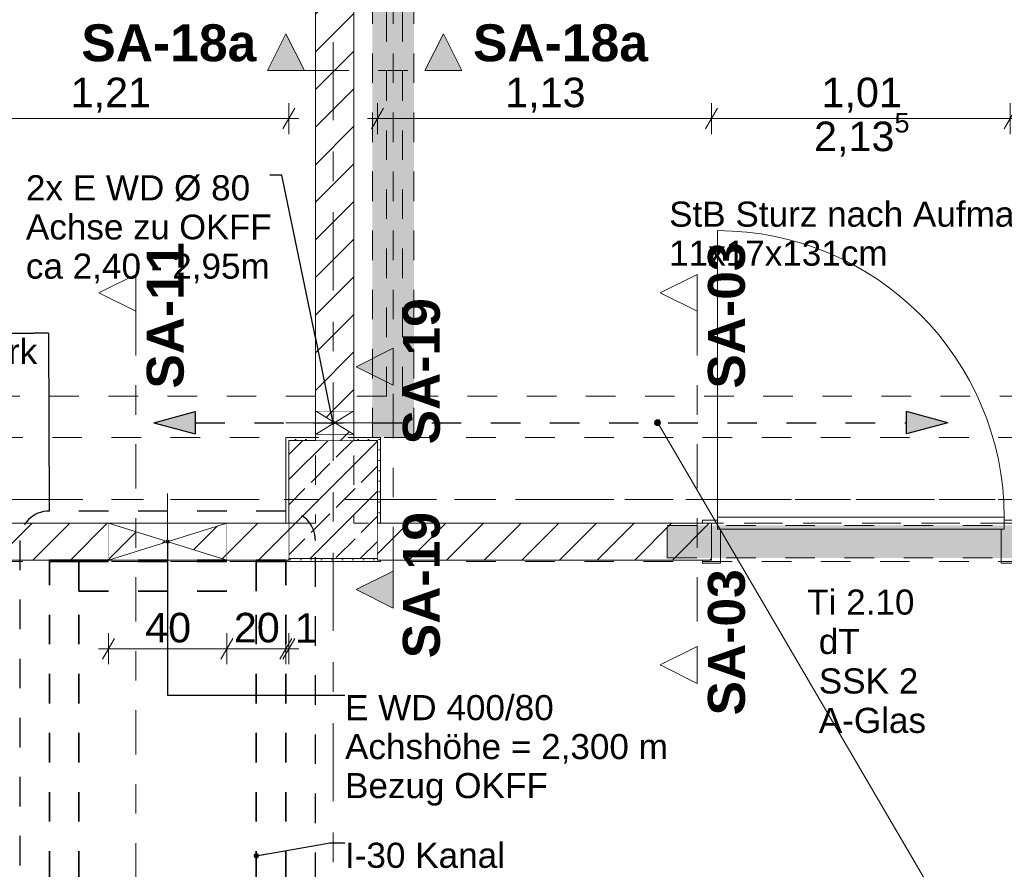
# Model space of a CAD drawing. Header units: metres. Extents: x -4 to 100, y -11 to 17.
# Tile 318 of 656: x 17.47 to 20.8, y 7.05 to 9.92. Entities that reach past the tile are written whole.
import ezdxf

# ---------------------------------------------------------------- set-up
doc = ezdxf.new("R2010")
doc.units = ezdxf.units.M
doc.header["$MEASUREMENT"] = 0
for name, pattern in [('Achse', [0.2, 0.1, -0.05, 0, -0.05]), ('Punktlinie eng', [0.0375, 0.0125, -0.025]), ('Schnittlinie', [0.3, 0.15, -0.075, 0, -0.075]), ('Strichlinie doppelt', [0.546806, 0.264583, -0.105833, 0.070556, -0.105833]), ('Strichlinie eng', [0.115, 0.075, -0.04]), ('Untersicht', [0.1, 0.075, -0.025]), ('Wipeout_Contour', [1, 0, -1])]:
    doc.linetypes.add(name, pattern=pattern)
for name, color, linetype in [('152 - Bemaßung_ Beschriftung.Ausbau', 7, 'Continuous'), ('203 - Marker.Schnitt - Ausbaudetail SA', 7, 'Continuous'), ('208 - Marker.Detail', 7, 'Continuous'), ('451 - Universal.Achsen Raster', 7, 'Continuous'), ('605 - Struktur.Wand Innen', 7, 'Continuous'), ('607 - Struktur.Stütze', 7, 'Continuous'), ('608 - Struktur.Träger', 7, 'Continuous'), ('612 - Struktur.Stahlbau', 7, 'Continuous'), ('650 - Abdeckung.Fußboden Aufbau', 7, 'Continuous'), ('Abbruch_605 - Struktur.Wand Innen', 7, 'Continuous'), ('Neubau_152 - Bemaßung_ Beschriftung.Ausbau', 7, 'Continuous'), ('Neubau_605 - Struktur.Wand Innen', 7, 'Continuous'), ('Neubau_612 - Struktur.Stahlbau', 7, 'Continuous'), ('Neubau_615 - Struktur.Sturz', 7, 'Continuous'), ('Neubau_653 - Abdeckung.TB Verkofferung', 7, 'Continuous')]:
    doc.layers.add(name, color=color, linetype=linetype)
doc.styles.add('ERSTELLTER_STIL_1', font='txt')
doc.styles.add('ERSTELLTER_STIL_2', font='txt')
doc.linetypes.add('Abbruch 1', pattern='A,0,[1,2022.0244.A_L5A-PL02.03_iC_Grundriss 1.OG1.Shx,S=0.001984,R=0,X=0,Y=0],-0.25,0', length=0.25)
doc.dimstyles.new('ERSTELLTER_STIL__5', dxfattribs={"dimtxt": 0.1, "dimasz": 0.0532, "dimexe": 0.18, "dimexo": 0.0625, "dimgap": 0, "dimtad": 1, "dimtih": 1, "dimtoh": 1, "dimzin": 0, "dimdsep": 46, "dimtxsty": 'ERSTELLTER_STIL_2', "dimblk": 'ARROWHEAD_2', "dimblk1": 'ARROWHEAD_2', "dimblk2": 'ARROWHEAD_2', "dimcen": 0.09, "dimse1": 1, "dimse2": 1, "dimclrd": 7, "dimclre": 7, "dimclrt": 7, "dimazin": 0, "dimtfac": 1, "dimtdec": 4, "dimtmove": 0, "dimatfit": 3, "dimfxl": 1, "dimtolj": 1, "dimtzin": 0, "dimarcsym": 0})
doc.dimstyles.new('ERSTELLTER_STIL__8', dxfattribs={"dimtxt": 0.18, "dimasz": 0.03648, "dimexe": 0.18, "dimexo": 0.0625, "dimgap": 0, "dimtad": 0, "dimtih": 1, "dimtoh": 1, "dimdec": 4, "dimzin": 0, "dimdsep": 46, "dimcen": 0.09, "dimadec": 0, "dimazin": 0, "dimtfac": 1, "dimtdec": 4, "dimtmove": 0, "dimatfit": 3, "dimldrblk": 'ARROWHEAD_11', "dimfxl": 1, "dimtolj": 1, "dimtzin": 0, "dimarcsym": 0})
doc.dimstyles.new('ERSTELLTER_STIL__9', dxfattribs={"dimtxt": 0.18, "dimasz": 0.02736, "dimexe": 0.18, "dimexo": 0.0625, "dimgap": 0, "dimtad": 0, "dimtih": 1, "dimtoh": 1, "dimdec": 4, "dimzin": 0, "dimdsep": 46, "dimcen": 0.09, "dimadec": 0, "dimazin": 0, "dimtfac": 1, "dimtdec": 4, "dimtmove": 0, "dimatfit": 3, "dimldrblk": 'ARROWHEAD_11', "dimfxl": 1, "dimtolj": 1, "dimtzin": 0, "dimarcsym": 0})
pattern_1 = [(45, (0, 0), (-0.01767767, 0.01767767), [0, -0.025])]
pattern_2 = [(45, (0, 0), (-0.0636396, 0.0636396), [])]

# ---------------------------------------------------------------- blocks, each defined once
blk = doc.blocks.new('*D228')
at = {"layer": '152 - Bemaßung_ Beschriftung.Ausbau', "color": 7, "linetype": 'Continuous', "lineweight": 5}
for p, q in [((17.7902, 7.83), (17.7498, 7.76)), ((17.77, 7.7425), (17.77, 7.8475)), ((18.1902, 7.83), (18.1498, 7.76)), ((18.17, 7.7425), (18.17, 7.8475)), ((17.7358, 7.795), (17.77, 7.795)), ((17.77, 7.795), (18.17, 7.795))]:
    blk.add_line(p, q, dxfattribs=at)
at = {"layer": '152 - Bemaßung_ Beschriftung.Ausbau', "color": 7, "lineweight": 5, "insert": (17.8941, 7.815), "char_height": 0.1, "attachment_point": 7, "style": 'ERSTELLTER_STIL_2'}
blk.add_mtext('\\A1;{\\pql;\\fArial|b0|i0|c0|p38;40}', dxfattribs=at)
blk = doc.blocks.new('ARROWHEAD_2')
at = {"color": 0, "linetype": 'Continuous', "lineweight": 0}
for p, q in [((-0.378, -0.655), (0.378, 0.655)), ((0, 0), (-1, 0))]:
    blk.add_line(p, q, dxfattribs=at)
blk = doc.blocks.new('*D229')
at = {"layer": '152 - Bemaßung_ Beschriftung.Ausbau', "color": 7, "linetype": 'Continuous', "lineweight": 5}
for p, q in [((18.1902, 7.83), (18.1498, 7.76)), ((18.17, 7.7425), (18.17, 7.8475)), ((18.3498, 7.76), (18.3902, 7.83)), ((18.4002, 7.83), (18.3598, 7.76)), ((18.37, 7.7425), (18.37, 7.8475)), ((18.17, 7.795), (18.37, 7.795))]:
    blk.add_line(p, q, dxfattribs=at)
at = {"layer": '152 - Bemaßung_ Beschriftung.Ausbau', "color": 7, "lineweight": 5, "insert": (18.1941, 7.815), "char_height": 0.1, "attachment_point": 7, "style": 'ERSTELLTER_STIL_2'}
blk.add_mtext('\\A1;{\\pql;\\fArial|b0|i0|c0|p38;20}', dxfattribs=at)
blk = doc.blocks.new('*D230')
at = {"layer": '152 - Bemaßung_ Beschriftung.Ausbau', "color": 7, "linetype": 'Continuous', "lineweight": 5}
for p, q in [((18.3498, 7.76), (18.3902, 7.83)), ((18.4002, 7.83), (18.3598, 7.76)), ((18.37, 7.7425), (18.37, 7.8475)), ((18.38, 7.7425), (18.38, 7.8475)), ((18.37, 7.795), (18.38, 7.795)), ((18.38, 7.795), (18.4142, 7.795))]:
    blk.add_line(p, q, dxfattribs=at)
at = {"layer": '152 - Bemaßung_ Beschriftung.Ausbau', "color": 7, "lineweight": 5, "insert": (18.4002, 7.815), "char_height": 0.1, "attachment_point": 7, "style": 'ERSTELLTER_STIL_2'}
blk.add_mtext('\\A1;{\\pql;\\fArial|b0|i0|c0|p38;1}', dxfattribs=at)
blk = doc.blocks.new('ARROWHEAD_11')
at = {"color": 0, "linetype": 'Continuous', "lineweight": 0}
blk.add_line((0, 0), (-1, 0), dxfattribs=at)
at = {"color": 0, "linetype": 'Continuous', "lineweight": 0, "const_width": 0.25, "flags": 128}
blk.add_lwpolyline([(-0.125, 0, 1), (0.125, 0, 1)], format="xyb", close=True, dxfattribs=at)
blk = doc.blocks.new('*D598')
at = {"layer": '152 - Bemaßung_ Beschriftung.Ausbau', "color": 7, "linetype": 'Continuous', "lineweight": 5}
for p, q in [((17.17, 9.5369), (17.17, 9.6419)), ((18.38, 9.5369), (18.38, 9.6419)), ((17.1902, 9.6244), (17.1498, 9.5544)), ((18.3598, 9.5544), (18.4002, 9.6244)), ((17.17, 9.5894), (18.38, 9.5894)), ((18.38, 9.5894), (18.4142, 9.5894))]:
    blk.add_line(p, q, dxfattribs=at)
at = {"layer": '152 - Bemaßung_ Beschriftung.Ausbau', "color": 7, "lineweight": 5, "insert": (17.642, 9.6094), "char_height": 0.1, "attachment_point": 7, "style": 'ERSTELLTER_STIL_2'}
blk.add_mtext('\\A1;{\\pql;\\fArial|b0|i0|c0|p38;1,21}', dxfattribs=at)
blk = doc.blocks.new('*D599')
at = {"layer": '152 - Bemaßung_ Beschriftung.Ausbau', "color": 7, "linetype": 'Continuous', "lineweight": 5}
for p, q in [((18.68, 9.5369), (18.68, 9.6419)), ((19.81, 9.5369), (19.81, 9.6419)), ((18.7002, 9.6244), (18.6598, 9.5544)), ((19.8302, 9.6244), (19.7898, 9.5544)), ((18.6458, 9.5894), (18.68, 9.5894)), ((18.68, 9.5894), (19.81, 9.5894))]:
    blk.add_line(p, q, dxfattribs=at)
at = {"layer": '152 - Bemaßung_ Beschriftung.Ausbau', "color": 7, "lineweight": 5, "insert": (19.112, 9.6094), "char_height": 0.1, "attachment_point": 7, "style": 'ERSTELLTER_STIL_2'}
blk.add_mtext('\\A1;{\\pql;\\fArial|b0|i0|c0|p38;1,13}', dxfattribs=at)
blk = doc.blocks.new('*D600')
at = {"layer": '152 - Bemaßung_ Beschriftung.Ausbau', "color": 7, "linetype": 'Continuous', "lineweight": 5}
for p, q in [((19.81, 9.5369), (19.81, 9.6419)), ((20.82, 9.5369), (20.82, 9.6419)), ((19.8302, 9.6244), (19.7898, 9.5544)), ((20.7998, 9.5544), (20.8402, 9.6244)), ((19.81, 9.5894), (20.82, 9.5894)), ((20.82, 9.5894), (20.8542, 9.5894))]:
    blk.add_line(p, q, dxfattribs=at)
at = {"layer": '152 - Bemaßung_ Beschriftung.Ausbau', "color": 7, "lineweight": 5, "char_height": 0.1, "attachment_point": 7, "style": 'ERSTELLTER_STIL_2'}
for s, insert in [('\\A1;{\\pql;\\fArial|b0|i0|c0|p38;2,13\\fArial|b0|i0|c0|p38;\\A1{\\H.66x;\\S5^  ;}}', (20.1569, 9.45)), ('\\A1;{\\pql;\\fArial|b0|i0|c0|p38;1,01}', (20.182, 9.6094))]:
    blk.add_mtext(s, dxfattribs=dict(at, insert=insert))

msp = doc.modelspace()

# ---------------------------------------------------------------- hatches: boundary and pattern name
at = {"layer": '203 - Marker.Schnitt - Ausbaudetail SA', "linetype": 'Continuous', "lineweight": 0, "true_color": 0x000000}
for points in [[(18.3075, 9.7516), (18.4325, 9.7516), (18.37, 9.8766)], [(18.9655, 9.7516), (18.903, 9.8766), (18.8405, 9.7516)], [(18.733, 7.9325), (18.733, 8.0575), (18.608, 7.995)]]:
    msp.add_hatch(color=18, dxfattribs=at).paths.add_polyline_path(points)
at = {"layer": '607 - Struktur.Stütze', "linetype": 'Continuous', "lineweight": 0, "true_color": 0x000000}
h = msp.add_hatch(dxfattribs=at)
h.set_pattern_fill('Gips_0001', color=18, style=0, pattern_type=2)
h.set_pattern_definition(pattern_1)
h.paths.add_polyline_path([(18.47, 8.51), (18.37, 8.51), (18.37, 8.22), (18.38, 8.22), (18.38, 8.5), (18.47, 8.5)])
h = msp.add_hatch(dxfattribs=at)
h.set_pattern_fill('Beton__Stahlbeton_0001', color=18, style=0, pattern_type=2)
h.set_pattern_definition([(45, (0, 0), (-0.0848528, 0.0848528), []), (45, (-0.04243, 0.04243), (-0.0848528, 0.0848528), [0.09, -0.03])])
h.paths.add_polyline_path([(18.38, 8.1), (18.68, 8.1), (18.68, 8.5), (18.38, 8.5)])
h = msp.add_hatch(dxfattribs=at)
h.set_pattern_fill('Gips_0001', color=18, style=0, pattern_type=2)
h.set_pattern_definition(pattern_1)
h.paths.add_polyline_path([(18.6, 8.5), (18.68, 8.5), (18.68, 8.22), (18.69, 8.22), (18.69, 8.51), (18.6, 8.51)])
h = msp.add_hatch(dxfattribs=at)
h.set_pattern_fill('Gips_0001', color=18, style=0, pattern_type=2)
h.set_pattern_definition(pattern_1)
h.paths.add_polyline_path([(18.38, 8.095), (18.37, 8.095), (18.37, 8.09), (18.69, 8.09), (18.69, 8.095), (18.68, 8.095), (18.68, 8.1), (18.38, 8.1)])
at = {"layer": '612 - Struktur.Stahlbau', "linetype": 'Continuous', "lineweight": 0, "true_color": 0x30307f}
msp.add_hatch(color=177, dxfattribs=at).paths.add_polyline_path([(18.663, 12.99), (18.803, 12.99), (18.803, 8.51), (18.663, 8.51)])
at = {"layer": 'Abbruch_605 - Struktur.Wand Innen', "linetype": 'Continuous', "lineweight": 0, "true_color": 0x000000}
h = msp.add_hatch(dxfattribs=at)
h.set_pattern_fill('MW_Ziegel_0001', color=18, style=0, pattern_type=2)
h.set_pattern_definition(pattern_2)
h.paths.add_polyline_path([(18.6, 8.6), (18.47, 8.6), (18.535, 8.56)])
h = msp.add_hatch(dxfattribs=at)
h.set_pattern_fill('MW_Ziegel_0001', color=18, style=0, pattern_type=2)
h.set_pattern_definition(pattern_2)
h.paths.add_polyline_path([(18.47, 8.52), (18.6, 8.52), (18.535, 8.56)])
h = msp.add_hatch(dxfattribs=at)
h.set_pattern_fill('MW_Ziegel_0001', color=18, style=0, pattern_type=2)
h.set_pattern_definition(pattern_2)
h.paths.add_polyline_path([(17.97, 8.1575), (17.77, 8.22), (17.77, 8.095)])
h = msp.add_hatch(dxfattribs=at)
h.set_pattern_fill('MW_Ziegel_0001', color=18, style=0, pattern_type=2)
h.set_pattern_definition(pattern_2)
h.paths.add_polyline_path([(17.97, 8.1575), (18.17, 8.095), (18.17, 8.22)])
at = {"layer": 'Neubau_152 - Bemaßung_ Beschriftung.Ausbau', "linetype": 'Continuous', "lineweight": 13}
for points in [[(17.9236, 8.56), (18.0635, 8.5225), (18.0635, 8.5975)], [(20.6097, 8.56), (20.4697, 8.5975), (20.4697, 8.5225)], [(19.6173, 8.56), (19.618, 8.5562), (19.6202, 8.5529), (19.6234, 8.5507), (19.6273, 8.55), (19.6311, 8.5507), (19.6343, 8.5529), (19.6365, 8.5562), (19.6373, 8.56), (19.6365, 8.5638), (19.6343, 8.5671), (19.6311, 8.5692), (19.6273, 8.57), (19.6234, 8.5692), (19.6202, 8.5671), (19.618, 8.5638)]]:
    msp.add_hatch(color=1, dxfattribs=at).paths.add_polyline_path(points)

# ---------------------------------------------------------------- linework, layer by layer
at = {"layer": '203 - Marker.Schnitt - Ausbaudetail SA', "color": 7, "linetype": 'Schnittlinie', "lineweight": 13}
msp.add_line((17.8628, 8.937), (17.8628, 4.763), dxfattribs=at)
at = {"layer": '203 - Marker.Schnitt - Ausbaudetail SA', "color": 7, "linetype": 'Continuous', "lineweight": 13, "flags": 128}
for points in [[(18.3075, 9.7516), (18.4325, 9.7516), (18.37, 9.8766)], [(18.9655, 9.7516), (18.8405, 9.7516), (18.903, 9.8766)], [(18.733, 7.9325), (18.733, 8.0575), (18.608, 7.995)]]:
    msp.add_lwpolyline(points, close=True, dxfattribs=at)
at = {"layer": '208 - Marker.Detail', "color": 30, "linetype": 'Continuous', "lineweight": 25, "true_color": 0xff6e00}
for p, q in [((15.7673, 8.8632), (17.5173, 8.8632)), ((17.5673, 8.8632), (17.5173, 8.8632)), ((17.5673, 8.8632), (17.5696, 8.2611))]:
    msp.add_line(p, q, dxfattribs=at)
at = {"layer": '208 - Marker.Detail', "color": 30, "linetype": 'Punktlinie eng', "lineweight": 25, "true_color": 0xff6e00}
for p, q in [((18.37, 8.2611), (17.57, 8.2611)), ((18.47, 5.805), (18.47, 8.1611))]:
    msp.add_line(p, q, dxfattribs=at)
at = {"layer": '451 - Universal.Achsen Raster', "color": 160, "linetype": 'Strichlinie doppelt', "lineweight": 9, "true_color": 0x3232ff}
msp.add_line((64.935, 8.3), (-3.175, 8.3), dxfattribs=at)
at = {"layer": '605 - Struktur.Wand Innen', "color": 1, "linetype": 'Continuous', "lineweight": 13}
for p, q in [((19.83, 8.24), (19.83, 9.21)), ((19.83, 8.2), (19.83, 8.24)), ((19.83, 8.24), (20.8, 8.24)), ((19.83, 8.2), (19.83, 8.23)), ((20.8, 8.24), (20.8, 8.2)), ((20.8, 8.2), (20.8, 8.23)), ((20.8, 8.23), (20.85, 8.23)), ((19.84, 8.2), (19.83, 8.2)), ((20.8, 8.2), (19.83, 8.2)), ((19.84, 8.085), (19.84, 8.2)), ((20.79, 8.085), (20.79, 8.2)), ((20.79, 8.2), (20.8, 8.2)), ((20.85, 8.085), (20.79, 8.085))]:
    msp.add_line(p, q, dxfattribs=at)
at = {"layer": '605 - Struktur.Wand Innen', "color": 1, "linetype": 'Continuous', "lineweight": 9}
msp.add_arc((19.83, 8.24), 0.97, 0, 90, dxfattribs=at)
at = {"layer": '607 - Struktur.Stütze', "color": 7, "linetype": 'Continuous', "lineweight": 5, "flags": 128}
for points in [[(18.47, 8.51), (18.37, 8.51), (18.37, 8.22)], [(18.69, 8.22), (18.69, 8.51), (18.6, 8.51)], [(18.37, 8.095), (18.37, 8.09), (18.69, 8.09), (18.69, 8.095)]]:
    msp.add_lwpolyline(points, dxfattribs=at)
at = {"layer": '607 - Struktur.Stütze', "color": 7, "linetype": 'Continuous', "lineweight": 13, "flags": 128}
msp.add_lwpolyline([(18.38, 8.1), (18.68, 8.1), (18.68, 8.5), (18.38, 8.5)], close=True, dxfattribs=at)
at = {"layer": '608 - Struktur.Träger', "color": 7, "linetype": 'Achse', "lineweight": 9}
msp.add_line((0.38, 8.3), (61.88, 8.3), dxfattribs=at)
at = {"layer": '650 - Abdeckung.Fußboden Aufbau', "color": 7, "linetype": 'Continuous', "lineweight": 13, "flags": 128}
for points in [[(18.37, 8.22), (18.37, 8.51), (18.47, 8.51), (18.47, 12.99), (18.37, 12.99), (18.37, 13.445), (15.09, 13.445), (15.09, 12.99), (15, 12.99)], [(18.6, 12.99), (18.6, 8.51), (18.69, 8.51), (18.69, 8.22), (19.81, 8.22)], [(17.17, 8.22), (18.37, 8.22)], [(19.81, 8.22), (19.81, 8.095), (18.69, 8.095), (18.69, 8.09), (18.37, 8.09), (18.37, 8.095), (17.17, 8.095), (17.17, 8.22)]]:
    msp.add_lwpolyline(points, dxfattribs=at)
at = {"layer": '650 - Abdeckung.Fußboden Aufbau', "color": 7, "linetype": 'Strichlinie eng', "lineweight": 13, "flags": 128}
msp.add_lwpolyline([(20.82, 8.22), (19.81, 8.22)], dxfattribs=at)
at = {"layer": 'Abbruch_605 - Struktur.Wand Innen', "color": 7, "linetype": 'Abbruch 1', "lineweight": 18}
for p, q in [((18.6, 8.6), (18.47, 8.6)), ((18.47, 8.52), (18.6, 8.52)), ((17.77, 8.22), (17.77, 8.095)), ((18.17, 8.095), (18.17, 8.22))]:
    msp.add_line(p, q, dxfattribs=at)
at = {"layer": 'Abbruch_605 - Struktur.Wand Innen', "color": 160, "linetype": 'Abbruch 1', "lineweight": 5, "true_color": 0x3232ff}
for p, q in [((18.37, 8.56), (18.7, 8.56)), ((18.37, 8.56), (18.7, 8.56)), ((17.97, 7.995), (17.97, 8.32))]:
    msp.add_line(p, q, dxfattribs=at)
at = {"layer": 'Abbruch_605 - Struktur.Wand Innen', "color": 7, "linetype": 'Abbruch 1', "lineweight": 18, "flags": 128}
for points in [[(18.47, 8.6), (18.47, 8.52)], [(18.6, 8.52), (18.6, 8.6)], [(18.17, 8.22), (17.77, 8.22)], [(17.77, 8.095), (18.17, 8.095)]]:
    msp.add_lwpolyline(points, dxfattribs=at)
at = {"layer": 'Neubau_152 - Bemaßung_ Beschriftung.Ausbau', "color": 1, "linetype": 'Continuous', "lineweight": 25}
for p, q in [((17.9236, 8.56), (18.0635, 8.5975)), ((18.0635, 8.5975), (18.0635, 8.5225)), ((20.4697, 8.5225), (20.4697, 8.5975)), ((20.6097, 8.56), (20.4697, 8.5975)), ((17.9236, 8.56), (18.0635, 8.5225)), ((20.6097, 8.56), (20.4697, 8.5225))]:
    msp.add_line(p, q, dxfattribs=at)
at = {"layer": 'Neubau_152 - Bemaßung_ Beschriftung.Ausbau', "color": 1, "linetype": 'Strichlinie eng', "lineweight": 25, "flags": 128}
msp.add_lwpolyline([(18.0635, 8.56), (20.4697, 8.56)], dxfattribs=at)
at = {"layer": 'Neubau_152 - Bemaßung_ Beschriftung.Ausbau', "color": 1, "linetype": 'Continuous', "lineweight": 9}
msp.add_circle((19.6273, 8.56), 0.01, dxfattribs=at)
at = {"layer": 'Neubau_605 - Struktur.Wand Innen', "color": 1, "linetype": 'Continuous', "lineweight": 9}
for p, q in [((18.47, 8.52), (18.6, 8.6)), ((18.47, 8.6), (18.6, 8.52)), ((18.17, 8.095), (17.77, 8.22)), ((17.77, 8.095), (18.17, 8.22))]:
    msp.add_line(p, q, dxfattribs=at)
at = {"layer": 'Neubau_612 - Struktur.Stahlbau', "color": 1, "linetype": 'Untersicht', "lineweight": 13}
for p, q in [((18.663, 8.51), (18.663, 12.99)), ((18.803, 8.51), (18.803, 12.99)), ((18.803, 8.51), (18.663, 8.51))]:
    msp.add_line(p, q, dxfattribs=at)
at = {"layer": 'Neubau_612 - Struktur.Stahlbau', "color": 1, "linetype": 'Achse', "lineweight": 9}
msp.add_line((18.733, 8.51), (18.733, 12.99), dxfattribs=at)
at = {"layer": 'Neubau_653 - Abdeckung.TB Verkofferung', "color": 1, "linetype": 'Untersicht', "lineweight": 9}
for p, q in [((18.6, 8.6495), (18.6, 12.9505)), ((18.765, 8.6495), (18.765, 12.9505)), ((18.71, 8.6495), (18.71, 12.69)), ((18.47, 8.6495), (15, 8.6495)), ((18.47, 8.6495), (18.47, 8.22)), ((18.6, 8.6495), (18.6, 8.22)), ((21.885, 8.6495), (18.765, 8.6495)), ((18.47, 8.22), (15, 8.22)), ((22.05, 8.22), (18.6, 8.22))]:
    msp.add_line(p, q, dxfattribs=at)
at = {"layer": 'Neubau_653 - Abdeckung.TB Verkofferung', "color": 1, "linetype": 'Untersicht', "lineweight": 35, "flags": 128}
msp.add_lwpolyline([(17.67, 7.99), (18.27, 7.99)], dxfattribs=at)

# ---------------------------------------------------------------- texts
at = {"layer": '203 - Marker.Schnitt - Ausbaudetail SA', "color": 7, "lineweight": 13, "char_height": 0.125, "style": 'ERSTELLTER_STIL_1'}
for s, insert, attachment_point in [('\\A1;{\\pqr;\\pt0;\\fArial|b1|i0|c0|p38;SA-18a}', (18.27, 9.7816), 9), ('\\A1;{\\pql;\\pt0;\\fArial|b1|i0|c0|p38;SA-18a}', (19.003, 9.7816), 7)]:
    msp.add_mtext(s, dxfattribs=dict(at, insert=insert, attachment_point=attachment_point))
at = {"layer": '203 - Marker.Schnitt - Ausbaudetail SA', "color": 7, "lineweight": 13, "char_height": 0.125, "rotation": 90, "style": 'ERSTELLTER_STIL_1'}
for s, insert, attachment_point in [('\\A1;{\\pql;\\pt0;\\fArial|b1|i0|c0|p38;SA-11}', (18.0261, 8.6754), 7), ('\\A1;{\\pql;\\pt0;\\fArial|b1|i0|c0|p38;SA-03}', (19.9249, 8.6754), 7), ('\\A1;{\\pql;\\pt0;\\fArial|b1|i0|c0|p38;SA-19}', (18.8926, 8.4867), 7), ('\\A1;{\\pqr;\\pt0;\\fArial|b1|i0|c0|p38;SA-03}', (19.9249, 8.0641), 9)]:
    msp.add_mtext(s, dxfattribs=dict(at, insert=insert, attachment_point=attachment_point))
at = {"layer": '208 - Marker.Detail', "color": 30, "lineweight": 25, "true_color": 0xff6e00, "insert": (15.7933, 8.8437), "char_height": 0.085, "attachment_point": 1, "style": 'ERSTELLTER_STIL_2'}
msp.add_mtext('\\A1;{\\pql;\\fArial|b0|i0|c0|p38;Detail - I-30 Kanal an Mauerwerk}', dxfattribs=at)
at = {"layer": '605 - Struktur.Wand Innen', "color": 1, "lineweight": 9, "char_height": 0.085, "style": 'ERSTELLTER_STIL_2'}
for s, insert, attachment_point in [('\\A1;{\\pqc;\\pt0;\\fArial|b0|i0|c0|p38;Ti 2.10}', (20.315, 7.9092), 8), ('\\A1;{\\pqr;\\pt0;\\fArial|b0|i0|c0|p38;}', (20.1075, 7.8814), 3), ('\\A1;{\\pql;\\pt0;\\fArial|b0|i0|c0|p38;dT}', (20.1728, 7.862), 1), ('\\A1;{\\pqr;\\pt0;\\fArial|b0|i0|c0|p38;}', (20.1075, 7.7479), 3), ('\\A1;{\\pql;\\pt0;\\fArial|b0|i0|c0|p38;SSK 2}', (20.1728, 7.7284), 1), ('\\A1;{\\pqr;\\pt0;\\fArial|b0|i0|c0|p38;}', (20.1075, 7.6143), 3), ('\\A1;{\\pql;\\pt0;\\fArial|b0|i0|c0|p38;A-Glas}', (20.1728, 7.5949), 1)]:
    msp.add_mtext(s, dxfattribs=dict(at, insert=insert, attachment_point=attachment_point))
at = {"layer": 'Neubau_152 - Bemaßung_ Beschriftung.Ausbau', "color": 7, "linetype": 'Continuous', "lineweight": 9, "char_height": 0.085, "attachment_point": 1, "style": 'ERSTELLTER_STIL_2'}
for s, insert, line_spacing_factor in [('\\A1;{\\pql;\\fArial|b0|i0|c0|p38;StB Sturz\\fArial|b0|i0|c0|p38; nach Aufmaß\\P\\pql;\\fArial|b0|i0|c0|p38;11\\fArial|b0|i0|c0|p38;x\\fArial|b0|i0|c0|p38;17\\fArial|b0|i0|c0|p38;x\\fArial|b0|i0|c0|p38;131\\fArial|b0|i0|c0|p38;cm}', (19.6665, 9.3084), 0.931204), ('\\A1;{\\pql;\\fArial|b0|i0|c0|p38;E WD 400/80\\P\\pql;\\fArial|b0|i0|c0|p38;Achshöhe = \\fArial|b0|i0|c0|p38;2,300\\fArial|b0|i0|c0|p38; m\\P\\pql;\\fArial|b0|i0|c0|p38;Bezug OKFF}', (18.57, 7.6381), 0.931125)]:
    msp.add_mtext(s, dxfattribs=dict(at, insert=insert, line_spacing_factor=line_spacing_factor))
at = {"layer": 'Neubau_152 - Bemaßung_ Beschriftung.Ausbau', "color": 7, "linetype": 'Continuous', "lineweight": 9, "insert": (18.57, 7.1383), "char_height": 0.085, "attachment_point": 1, "style": 'ERSTELLTER_STIL_2'}
msp.add_mtext('\\A1;{\\pql;\\fArial|b0|i0|c0|p38;I-30 Kanal}', dxfattribs=at)

# ---------------------------------------------------------------- leaders
at = {"layer": 'Neubau_152 - Bemaßung_ Beschriftung.Ausbau', "color": 1, "linetype": 'Continuous', "lineweight": 13, "annotation_type": 0, "has_hookline": 1, "hookline_direction": 0, "text_width": 0.5214}
msp.add_leader([(18.27, 7.0942), (18.52, 7.1383), (18.57, 7.1383)], dimstyle='ERSTELLTER_STIL__8', dxfattribs=at)

# ---------------------------------------------------------------- next in the draw order: wipeouts: each hides what was drawn before it
at = {"color": 254, "linetype": 'Wipeout_Contour', "lineweight": 0, "ltscale": 59.458034}
msp.add_wipeout([(17.8628, 9.062), (17.7378, 8.9995), (17.8628, 8.937)], dxfattribs=at).dxf.layer = '203 - Marker.Schnitt - Ausbaudetail SA'
at = {"color": 254, "linetype": 'Wipeout_Contour', "lineweight": 0, "ltscale": 86.077279}
msp.add_wipeout([(18.47, 13), (18.47, 8.6), (18.6, 8.6), (18.6, 13)], dxfattribs=at).dxf.layer = '605 - Struktur.Wand Innen'
at = {"color": 254, "linetype": 'Wipeout_Contour', "lineweight": 0, "ltscale": 81.602697}
msp.add_wipeout([(18.47, 8.5), (18.6, 8.5), (18.6, 8.52), (18.47, 8.52)], dxfattribs=at).dxf.layer = '605 - Struktur.Wand Innen'
at = {"color": 254, "linetype": 'Wipeout_Contour', "lineweight": 0, "ltscale": 77.13629}
msp.add_wipeout([(17.17, 8.095), (17.77, 8.095), (17.77, 8.22), (17.17, 8.22)], dxfattribs=at).dxf.layer = '605 - Struktur.Wand Innen'
at = {"color": 254, "linetype": 'Wipeout_Contour', "lineweight": 0, "ltscale": 80.071251}
msp.add_wipeout([(18.17, 8.22), (18.17, 8.095), (18.38, 8.095), (18.38, 8.22)], dxfattribs=at).dxf.layer = '605 - Struktur.Wand Innen'
at = {"color": 254, "linetype": 'Wipeout_Contour', "lineweight": 0, "ltscale": 124.908522}
msp.add_wipeout([(18.68, 8.095), (19.81, 8.095), (19.81, 8.22), (18.68, 8.22), (18.68, 8.1), (18.68, 8.1)], dxfattribs=at).dxf.layer = '605 - Struktur.Wand Innen'

# ---------------------------------------------------------------- next in the draw order: hatches: boundary and pattern name
at = {"layer": '203 - Marker.Schnitt - Ausbaudetail SA', "linetype": 'Continuous', "lineweight": 0, "true_color": 0x000000}
msp.add_hatch(color=18, dxfattribs=at).paths.add_polyline_path([(18.733, 8.812), (18.608, 8.7495), (18.733, 8.687)])
at = {"layer": '605 - Struktur.Wand Innen', "linetype": 'Continuous', "lineweight": 0, "true_color": 0x000000}
h = msp.add_hatch(dxfattribs=at)
h.set_pattern_fill('MW_Ziegel_0001', color=18, style=0, pattern_type=2)
h.set_pattern_definition(pattern_2)
h.paths.add_polyline_path([(18.47, 13), (18.47, 8.6), (18.6, 8.6), (18.6, 13)])
h = msp.add_hatch(dxfattribs=at)
h.set_pattern_fill('MW_Ziegel_0001', color=18, style=0, pattern_type=2)
h.set_pattern_definition(pattern_2)
h.paths.add_polyline_path([(18.47, 8.5), (18.6, 8.5), (18.6, 8.52), (18.47, 8.52)])
h = msp.add_hatch(dxfattribs=at)
h.set_pattern_fill('MW_Ziegel_0001', color=18, style=0, pattern_type=2)
h.set_pattern_definition(pattern_2)
h.paths.add_polyline_path([(17.17, 8.095), (17.77, 8.095), (17.77, 8.22), (17.17, 8.22)])
h = msp.add_hatch(dxfattribs=at)
h.set_pattern_fill('MW_Ziegel_0001', color=18, style=0, pattern_type=2)
h.set_pattern_definition(pattern_2)
h.paths.add_polyline_path([(18.17, 8.22), (18.17, 8.095), (18.38, 8.095), (18.38, 8.22)])
h = msp.add_hatch(dxfattribs=at)
h.set_pattern_fill('MW_Ziegel_0001', color=18, style=0, pattern_type=2)
h.set_pattern_definition(pattern_2)
h.paths.add_polyline_path([(18.68, 8.095), (19.81, 8.095), (19.81, 8.22), (18.68, 8.22), (18.68, 8.1), (18.68, 8.1)])
at = {"layer": 'Neubau_615 - Struktur.Sturz', "linetype": 'Continuous', "lineweight": 0, "true_color": 0x3f0000}
msp.add_hatch(color=18, dxfattribs=at).paths.add_polyline_path([(19.66, 8.2125), (19.66, 8.1025), (20.97, 8.1025), (20.97, 8.2125)])

# ---------------------------------------------------------------- next in the draw order: linework, layer by layer
at = {"layer": '203 - Marker.Schnitt - Ausbaudetail SA', "color": 7, "linetype": 'Schnittlinie', "lineweight": 13}
for p, q in [((18.4325, 9.7516), (18.8405, 9.7516)), ((19.7616, 8.937), (19.7616, 7.8025)), ((18.733, 8.0575), (18.733, 8.687))]:
    msp.add_line(p, q, dxfattribs=at)
at = {"layer": '203 - Marker.Schnitt - Ausbaudetail SA', "color": 7, "linetype": 'Continuous', "lineweight": 13, "flags": 128}
for points in [[(17.8628, 9.062), (17.8628, 8.937), (17.7378, 8.9995)], [(18.733, 8.812), (18.733, 8.687), (18.608, 8.7495)]]:
    msp.add_lwpolyline(points, close=True, dxfattribs=at)
at = {"layer": '208 - Marker.Detail', "color": 30, "linetype": 'Punktlinie eng', "lineweight": 25, "true_color": 0xff6e00}
msp.add_line((17.47, 8.1611), (17.47, 5.805), dxfattribs=at)
for centre, start, end in [((17.57, 8.1611), 90, 180), ((18.37, 8.1611), 0, 90)]:
    msp.add_arc(centre, 0.1, start, end, dxfattribs=at)
at = {"layer": '451 - Universal.Achsen Raster', "color": 160, "linetype": 'Strichlinie doppelt', "lineweight": 9, "true_color": 0x3232ff}
msp.add_line((18.53, -10.585), (18.53, 16.355), dxfattribs=at)
at = {"layer": '605 - Struktur.Wand Innen', "color": 1, "linetype": 'Continuous', "lineweight": 13}
for p, q in [((19.83, 8.23), (19.78, 8.23)), ((19.78, 8.23), (19.78, 8.22)), ((19.78, 8.22), (19.81, 8.22)), ((19.81, 8.22), (19.81, 8.095)), ((19.81, 8.095), (19.78, 8.095)), ((19.78, 8.095), (19.78, 8.085)), ((19.78, 8.085), (19.84, 8.085))]:
    msp.add_line(p, q, dxfattribs=at)
at = {"layer": '605 - Struktur.Wand Innen', "color": 7, "linetype": 'Continuous', "lineweight": 18}
msp.add_line((19.81, 8.095), (19.81, 8.22), dxfattribs=at)
msp.add_line((19.81, 8.095), (19.81, 8.22), dxfattribs=at)
msp.add_line((19.81, 8.095), (19.81, 8.22), dxfattribs=at)
at = {"layer": '605 - Struktur.Wand Innen', "color": 7, "linetype": 'Continuous', "lineweight": 18, "flags": 128}
for points in [[(18.47, 13), (18.47, 8.6)], [(18.6, 8.6), (18.6, 13)], [(18.47, 8.52), (18.47, 8.5)], [(18.6, 8.5), (18.6, 8.52)], [(17.77, 8.22), (17.17, 8.22)], [(18.38, 8.22), (18.17, 8.22)], [(19.81, 8.22), (18.68, 8.22)], [(17.17, 8.095), (17.77, 8.095)], [(18.17, 8.095), (18.38, 8.095)], [(18.38, 8.095), (18.38, 8.1)], [(18.68, 8.1), (18.68, 8.095)], [(18.68, 8.095), (19.81, 8.095)]]:
    msp.add_lwpolyline(points, dxfattribs=at)
at = {"layer": '608 - Struktur.Träger', "color": 7, "linetype": 'Untersicht', "lineweight": 13}
for p, q in [((0.38, 8.51), (61.88, 8.51)), ((0.38, 8.09), (61.88, 8.09))]:
    msp.add_line(p, q, dxfattribs=at)
at = {"layer": 'Neubau_615 - Struktur.Sturz', "color": 1, "linetype": 'Punktlinie eng', "lineweight": 13}
for p, q in [((19.66, 8.2125), (20.97, 8.2125)), ((19.66, 8.1025), (19.66, 8.2125)), ((19.66, 8.1025), (20.97, 8.1025))]:
    msp.add_line(p, q, dxfattribs=at)
at = {"layer": 'Neubau_653 - Abdeckung.TB Verkofferung', "color": 1, "linetype": 'Untersicht', "lineweight": 9}
for p, q in [((18.6, 8.6495), (18.6, 12.69)), ((18.71, 8.6495), (18.6, 8.6495))]:
    msp.add_line(p, q, dxfattribs=at)
at = {"layer": 'Neubau_653 - Abdeckung.TB Verkofferung', "color": 1, "linetype": 'Untersicht', "lineweight": 35, "flags": 128}
for points in [[(17.57, 8.095), (17.67, 8.095)], [(17.57, 8.09), (17.57, 8.095)], [(17.67, 8.095), (18.27, 8.095)], [(17.67, 8.09), (17.67, 8.095)], [(18.27, 8.09), (18.27, 8.095)], [(18.27, 8.095), (18.37, 8.095)], [(18.37, 8.09), (18.37, 8.095)], [(17.57, 8.09), (17.67, 8.09)], [(17.57, 6.01), (17.57, 8.09)], [(17.67, 8.09), (17.57, 8.09)], [(17.67, 8.09), (18.27, 8.09)], [(17.67, 6.01), (17.67, 8.09)], [(17.67, 7.99), (17.67, 8.09)], [(18.27, 6.01), (18.27, 8.09)], [(18.27, 8.09), (18.37, 8.09)], [(18.27, 8.09), (18.27, 7.99)], [(18.37, 8.09), (18.27, 8.09)], [(18.37, 6.01), (18.37, 8.09)]]:
    msp.add_lwpolyline(points, dxfattribs=at)

# ---------------------------------------------------------------- next in the draw order: texts
at = {"layer": '203 - Marker.Schnitt - Ausbaudetail SA', "color": 7, "lineweight": 13, "insert": (18.8926, 8.2578), "char_height": 0.125, "attachment_point": 9, "rotation": 90, "style": 'ERSTELLTER_STIL_1'}
msp.add_mtext('\\A1;{\\pqr;\\pt0;\\fArial|b1|i0|c0|p38;SA-19}', dxfattribs=at)
at = {"layer": 'Neubau_152 - Bemaßung_ Beschriftung.Ausbau', "color": 7, "linetype": 'Continuous', "lineweight": 9, "insert": (17.4905, 9.3977), "char_height": 0.085, "attachment_point": 1, "line_spacing_factor": 0.93588, "style": 'ERSTELLTER_STIL_2'}
msp.add_mtext('\\A1;{\\pql;\\fArial|b0|i0|c0|p38;2x \\fArial|b0|i0|c0|p38;E WD Ø 80\\P\\pql;\\fArial|b0|i0|c0|p38;Achse \\fArial|b0|i0|c0|p38;\\H0.983357x;zu OKF\\fArial|b0|i0|c0|p38;\\H1.016925x;F\\P\\pql;\\fArial|b0|i0|c0|p38;ca\\fArial|b0|i0|c0|p38; 2,40 - 2,95m}', dxfattribs=at)

# ---------------------------------------------------------------- next in the draw order: dimensions: what is measured, and where the dimension line sits
at = {"layer": '152 - Bemaßung_ Beschriftung.Ausbau', "color": 7, "linetype": 'Continuous', "lineweight": 5}
for base, p1, p2, picture, middle in [((20.82, 9.5894), (19.81, 8.22), (20.82, 8.22), '*D600', (20.3119, 9.6594)), ((18.38, 9.5894), (17.17, 8.22), (18.38, 8.5), '*D598', (17.7718, 9.6594)), ((18.37, 7.795), (18.17, 8.095), (18.37, 8.51), '*D229', (18.2703, 7.865)), ((18.38, 7.795), (18.37, 8.51), (18.38, 8.5), '*D230', (18.4383, 7.865)), ((18.17, 7.795), (17.77, 8.095), (18.17, 8.095), '*D228', (17.9703, 7.865))]:
    dim = msp.add_linear_dim(base=base, p1=p1, p2=p2, dimstyle='ERSTELLTER_STIL__5', dxfattribs=at)
    dim.commit()
    dim.dimension.update_dxf_attribs({"geometry": picture, "text_midpoint": middle, "dimtype": 160})

# ---------------------------------------------------------------- next in the draw order: leaders
at = {"layer": 'Neubau_152 - Bemaßung_ Beschriftung.Ausbau', "color": 1, "linetype": 'Continuous', "lineweight": 13, "annotation_type": 0, "has_hookline": 1, "hookline_direction": 1, "text_width": 0.8253}
msp.add_leader([(18.53, 8.56), (18.3569, 9.3977), (18.3157, 9.3977)], dimstyle='ERSTELLTER_STIL__9', dxfattribs=at)

# ---------------------------------------------------------------- next in the draw order: wipeouts: each hides what was drawn before it
at = {"color": 254, "linetype": 'Wipeout_Contour', "lineweight": 0, "ltscale": 64.58424}
msp.add_wipeout([(19.7616, 9.062), (19.6366, 8.9995), (19.7616, 8.937)], dxfattribs=at).dxf.layer = '203 - Marker.Schnitt - Ausbaudetail SA'
at = {"color": 254, "linetype": 'Wipeout_Contour', "lineweight": 0, "ltscale": 63.098089}
msp.add_wipeout([(19.7616, 7.6775), (19.7616, 7.8025), (19.6366, 7.74)], dxfattribs=at).dxf.layer = '203 - Marker.Schnitt - Ausbaudetail SA'

# ---------------------------------------------------------------- next in the draw order: linework, layer by layer
at = {"layer": '203 - Marker.Schnitt - Ausbaudetail SA', "color": 7, "linetype": 'Continuous', "lineweight": 13, "flags": 128}
for points in [[(19.7616, 9.062), (19.7616, 8.937), (19.6366, 8.9995)], [(19.7616, 7.6775), (19.7616, 7.8025), (19.6366, 7.74)]]:
    msp.add_lwpolyline(points, close=True, dxfattribs=at)
at = {"layer": 'Neubau_152 - Bemaßung_ Beschriftung.Ausbau', "color": 1, "linetype": 'Continuous', "lineweight": 9}
msp.add_line((20.5421, 6.9973), (19.6323, 8.5514), dxfattribs=at)

# ---------------------------------------------------------------- next in the draw order: dimensions: what is measured, and where the dimension line sits
at = {"layer": '152 - Bemaßung_ Beschriftung.Ausbau', "color": 7, "linetype": 'Continuous', "lineweight": 5}
dim = msp.add_linear_dim(base=(19.81, 9.5894), p1=(18.68, 8.5), p2=(19.81, 8.22), dimstyle='ERSTELLTER_STIL__5', dxfattribs=at)
dim.commit()
dim.dimension.update_dxf_attribs({"geometry": '*D599', "text_midpoint": (19.2418, 9.6594), "dimtype": 160})

# ---------------------------------------------------------------- next in the draw order: leaders
at = {"layer": 'Neubau_152 - Bemaßung_ Beschriftung.Ausbau', "color": 1, "linetype": 'Continuous', "lineweight": 13, "annotation_type": 0, "has_hookline": 1}
for points, hookline_direction, text_width in [([(20.928, 8.1575), (20.928, 9.3084), (20.8971, 9.3084)], 1, 1.2306), ([(17.97, 8.1575), (17.97, 7.6381), (18.57, 7.6381)], 0, 1.0839)]:
    msp.add_leader(points, dimstyle='ERSTELLTER_STIL__9', dxfattribs=dict(at, hookline_direction=hookline_direction, text_width=text_width))

doc.saveas('drawing.dxf')
